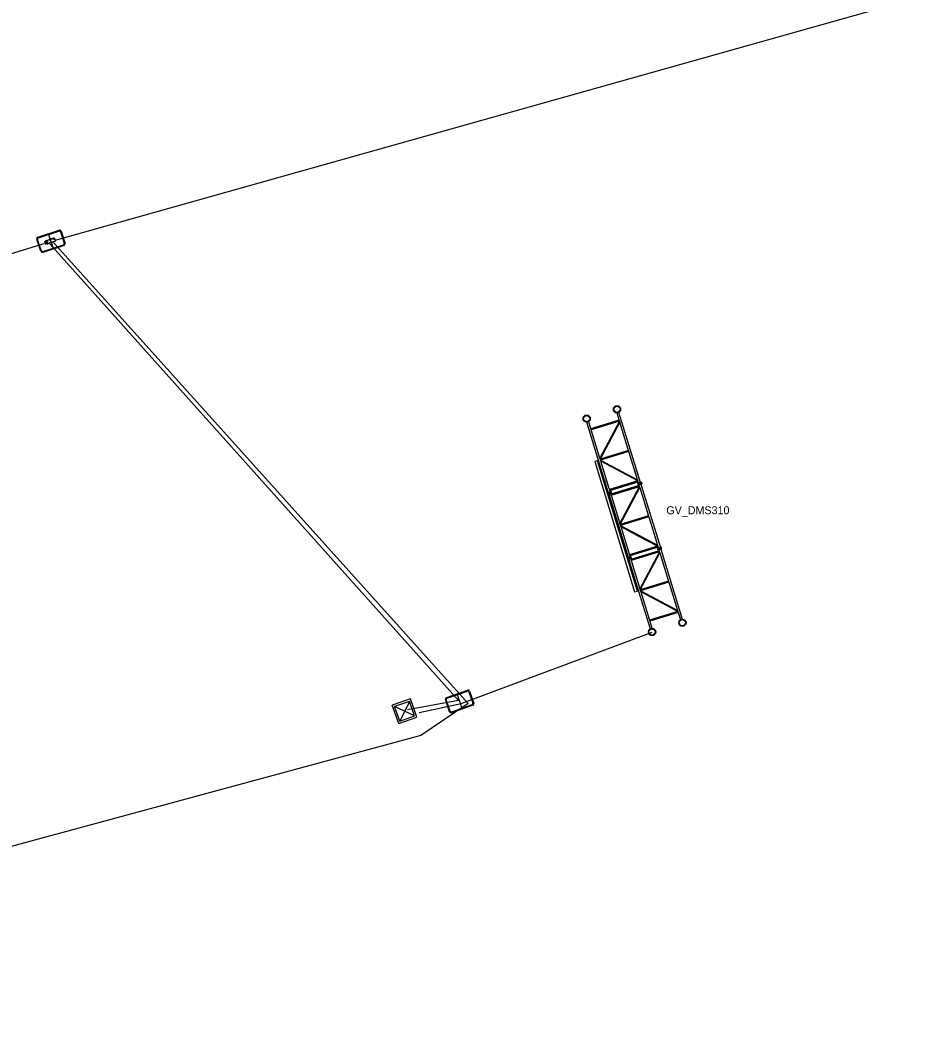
# Model space of a CAD drawing. Extents: x 1614474 to 1865144, y 1098877 to 1212550.
# Drawn here: x 1747576.8 to 1747853.5, y 1165727.8 to 1166039.6 of the extents above; entities that cross this region are included whole.
import ezdxf

# ---------------------------------------------------------------- set-up
doc = ezdxf.new("R2010")
doc.units = 0
for name, color, linetype in [('BFUSER_BUILDING', 7, 'Continuous'), ('BFUSER_DUCTENCLOSURE', 7, 'Continuous'), ('BFUSER_FIBERNODE', 7, 'Continuous'), ('BFUSER_FIBERNODENAME', 7, 'Continuous'), ('BFUSER_FIBERSPAN', 7, 'Continuous'), ('BFUSER_FIBERSPLICEENCLOSURE', 7, 'Continuous')]:
    doc.layers.add(name, color=color, linetype=linetype)

msp = doc.modelspace()

# ---------------------------------------------------------------- linework, layer by layer
at = {"layer": 'BFUSER_BUILDING'}
for p, q in [((1747698.73, 1165827.51), (1747693.07, 1165825.52)), ((1747695.07, 1165819.86), (1747693.07, 1165825.52)), ((1747698.42, 1165826.76), (1747693.79, 1165825.12)), ((1747695.38, 1165820.61), (1747693.79, 1165825.12)), ((1747700.01, 1165822.25), (1747693.79, 1165825.12)), ((1747698.42, 1165826.76), (1747695.38, 1165820.61)), ((1747700.01, 1165822.25), (1747698.42, 1165826.76)), ((1747700.72, 1165821.86), (1747698.73, 1165827.51)), ((1747695.07, 1165819.86), (1747700.72, 1165821.86)), ((1747695.38, 1165820.61), (1747700.01, 1165822.25))]:
    msp.add_line(p, q, dxfattribs=at)
at = {"layer": 'BFUSER_DUCTENCLOSURE'}
for p, q in [((1747585.72, 1165972.65), (1747587.13, 1165968.37)), ((1747713.33, 1165828.86), (1747714.83, 1165824.61))]:
    msp.add_line(p, q, dxfattribs=at)
for points in [[(1747582.32, 1165971.79), (1747588.97, 1165973.97)], [(1747582.52, 1165971.6), (1747588.92, 1165973.7)], [(1747589.43, 1165973.44), (1747590.58, 1165969.92)], [(1747589.6, 1165973.65), (1747590.85, 1165969.85)], [(1747583.25, 1165967.36), (1747582, 1165971.16)], [(1747583.42, 1165967.57), (1747582.27, 1165971.1)], [(1747590.53, 1165969.22), (1747583.88, 1165967.04)], [(1747583.93, 1165967.32), (1747590.33, 1165969.41)], [(1747709.95, 1165827.93), (1747716.55, 1165830.26)], [(1747710.16, 1165827.74), (1747716.51, 1165829.98)], [(1747717.02, 1165829.74), (1747718.25, 1165826.24)], [(1747717.19, 1165829.95), (1747718.52, 1165826.18)], [(1747710.97, 1165823.52), (1747709.64, 1165827.29)], [(1747711.15, 1165823.73), (1747709.91, 1165827.23)], [(1747718.21, 1165825.54), (1747711.61, 1165823.21)], [(1747711.66, 1165823.49), (1747718.01, 1165825.73)]]:
    msp.add_lwpolyline(points, dxfattribs=at)
for centre, radius, start, end in [((1747582.48, 1165971.32), 0.5, 108.1499, 198.1499), ((1747582.65, 1165971.22), 0.4, 108.1499, 198.1499), ((1747589.05, 1165973.32), 0.4, 18.1499, 108.1499), ((1747589.13, 1165973.5), 0.5, 18.1499, 108.1499), ((1747590.2, 1165969.79), 0.4, 288.1499, 18.1499), ((1747590.37, 1165969.7), 0.5, 288.1499, 18.1499), ((1747583.72, 1165967.52), 0.5, 198.1499, 288.1499), ((1747583.8, 1165967.7), 0.4, 198.1499, 288.1499), ((1747716.64, 1165829.6), 0.4, 19.4364, 109.4364), ((1747716.72, 1165829.79), 0.5, 19.4364, 109.4364), ((1747710.11, 1165827.46), 0.5, 109.4364, 199.4364), ((1747710.29, 1165827.36), 0.4, 109.4364, 199.4364), ((1747717.87, 1165826.11), 0.4, 289.4364, 19.4364), ((1747718.05, 1165826.01), 0.5, 289.4364, 19.4364), ((1747711.45, 1165823.68), 0.5, 199.4364, 289.4364), ((1747711.52, 1165823.87), 0.4, 199.4364, 289.4364)]:
    msp.add_arc(centre, radius, start, end, dxfattribs=at)
at = {"layer": 'BFUSER_FIBERNODE'}
for p, q in [((1747763.97, 1165914.57), (1747763.27, 1165916.85)), ((1747770.56, 1165895.16), (1747763.86, 1165917.03)), ((1747760.5, 1165892.08), (1747753.8, 1165913.95)), ((1747755.09, 1165911.86), (1747754.4, 1165914.13)), ((1747763.97, 1165914.57), (1747755.09, 1165911.86)), ((1747764.06, 1165914.28), (1747755.18, 1165911.56)), ((1747764.03, 1165914.27), (1747757.89, 1165902.71)), ((1747764.16, 1165913.96), (1747758.02, 1165902.4)), ((1747766.77, 1165905.43), (1747764.16, 1165913.96)), ((1747757.89, 1165902.71), (1747755.18, 1165911.56)), ((1747766.87, 1165905.11), (1747757.99, 1165902.39)), ((1747766.96, 1165904.81), (1747758.08, 1165902.09)), ((1747769.67, 1165895.96), (1747767.06, 1165904.49)), ((1747758.11, 1165902.1), (1747769.67, 1165895.96)), ((1747760.79, 1165893.24), (1747758.18, 1165901.77)), ((1747769.74, 1165895.63), (1747758.18, 1165901.77)), ((1747769.67, 1165895.97), (1747768.78, 1165898.86)), ((1747770.57, 1165895.15), (1747769.37, 1165899.04)), ((1747760.51, 1165892.07), (1747759.31, 1165895.96)), ((1747760.79, 1165893.25), (1747759.91, 1165896.14)), ((1747769.77, 1165895.64), (1747760.89, 1165892.92)), ((1747760.9, 1165892.91), (1747769.77, 1165895.63)), ((1747769.86, 1165895.34), (1747760.98, 1165892.63)), ((1747760.99, 1165892.62), (1747769.86, 1165895.33)), ((1747770.21, 1165894.18), (1747761.34, 1165891.47)), ((1747761.34, 1165891.45), (1747770.22, 1165894.17)), ((1747770.3, 1165893.9), (1747761.43, 1165891.18)), ((1747761.44, 1165891.15), (1747770.31, 1165893.87)), ((1747764.15, 1165882.3), (1747770.29, 1165893.86)), ((1747764.27, 1165881.99), (1747770.41, 1165893.55)), ((1747770.86, 1165895.25), (1747769.68, 1165894.89)), ((1747769.68, 1165894.88), (1747770.86, 1165895.24)), ((1747769.68, 1165894.89), (1747769.75, 1165894.64)), ((1747769.68, 1165894.88), (1747769.75, 1165894.63)), ((1747770.93, 1165895), (1747769.75, 1165894.64)), ((1747770.93, 1165895), (1747769.75, 1165894.64)), ((1747769.75, 1165894.63), (1747770.94, 1165894.99)), ((1747769.75, 1165894.63), (1747770.94, 1165894.99)), ((1747769.75, 1165894.64), (1747769.83, 1165894.39)), ((1747769.75, 1165894.63), (1747769.83, 1165894.38)), ((1747771.01, 1165894.76), (1747769.83, 1165894.39)), ((1747769.83, 1165894.38), (1747771.01, 1165894.75)), ((1747769.97, 1165894.97), (1747769.86, 1165895.33)), ((1747769.97, 1165894.98), (1747769.86, 1165895.33)), ((1747769.97, 1165894.98), (1747770.56, 1165895.16)), ((1747770.57, 1165895.15), (1747769.97, 1165894.97)), ((1747770.64, 1165894.91), (1747770.05, 1165894.73)), ((1747770.05, 1165894.73), (1747770.64, 1165894.91)), ((1747770.05, 1165894.72), (1747770.64, 1165894.9)), ((1747770.64, 1165894.9), (1747770.05, 1165894.72)), ((1747770.71, 1165894.67), (1747770.12, 1165894.49)), ((1747770.21, 1165894.2), (1747770.12, 1165894.49)), ((1747770.13, 1165894.47), (1747770.72, 1165894.66)), ((1747770.22, 1165894.17), (1747770.13, 1165894.47)), ((1747770.26, 1165895.04), (1747770.27, 1165895.06)), ((1747770.28, 1165895.06), (1747770.27, 1165895.07)), ((1747770.36, 1165894.81), (1747770.34, 1165894.82)), ((1747770.34, 1165894.8), (1747770.35, 1165894.81)), ((1747770.41, 1165893.55), (1747773.02, 1165885.02)), ((1747770.72, 1165894.66), (1747776.79, 1165874.83)), ((1747770.86, 1165895.25), (1747770.93, 1165895)), ((1747770.86, 1165895.24), (1747770.94, 1165894.99)), ((1747770.93, 1165895), (1747771.01, 1165894.76)), ((1747770.94, 1165894.99), (1747771.01, 1165894.75)), ((1747761.39, 1165892.35), (1747760.21, 1165891.99)), ((1747760.21, 1165891.98), (1747761.39, 1165892.34)), ((1747760.21, 1165891.99), (1747760.28, 1165891.74)), ((1747760.21, 1165891.98), (1747760.29, 1165891.73)), ((1747761.47, 1165892.1), (1747760.28, 1165891.74)), ((1747761.47, 1165892.1), (1747760.28, 1165891.74)), ((1747760.28, 1165891.74), (1747760.36, 1165891.49)), ((1747760.29, 1165891.73), (1747761.47, 1165892.09)), ((1747760.29, 1165891.73), (1747761.47, 1165892.09)), ((1747760.29, 1165891.73), (1747760.36, 1165891.48)), ((1747761.54, 1165891.86), (1747760.36, 1165891.49)), ((1747760.36, 1165891.48), (1747761.55, 1165891.85)), ((1747760.5, 1165892.08), (1747761.1, 1165892.26)), ((1747761.1, 1165892.25), (1747760.51, 1165892.07)), ((1747761.17, 1165892.01), (1747760.58, 1165891.83)), ((1747760.58, 1165891.83), (1747761.17, 1165892.01)), ((1747760.58, 1165891.82), (1747761.17, 1165892)), ((1747761.17, 1165892), (1747760.58, 1165891.82)), ((1747761.25, 1165891.77), (1747760.65, 1165891.59)), ((1747760.66, 1165891.57), (1747761.25, 1165891.76)), ((1747760.66, 1165891.57), (1747766.73, 1165871.76)), ((1747760.79, 1165892.14), (1747760.8, 1165892.16)), ((1747760.81, 1165892.16), (1747760.8, 1165892.17)), ((1747760.89, 1165891.91), (1747760.87, 1165891.92)), ((1747760.87, 1165891.9), (1747760.88, 1165891.91)), ((1747761.1, 1165892.26), (1747760.98, 1165892.63)), ((1747761.1, 1165892.25), (1747760.99, 1165892.6)), ((1747761.34, 1165891.47), (1747761.25, 1165891.77)), ((1747761.34, 1165891.47), (1747761.25, 1165891.76)), ((1747761.39, 1165892.35), (1747761.47, 1165892.1)), ((1747761.39, 1165892.34), (1747761.47, 1165892.09)), ((1747761.47, 1165892.1), (1747761.54, 1165891.86)), ((1747761.47, 1165892.09), (1747761.55, 1165891.85)), ((1747761.53, 1165890.83), (1747764.15, 1165882.3)), ((1747773.12, 1165884.7), (1747764.24, 1165881.98)), ((1747773.21, 1165884.4), (1747764.34, 1165881.68)), ((1747764.36, 1165881.69), (1747770.12, 1165878.63)), ((1747764.43, 1165881.36), (1747770, 1165878.4)), ((1747764.43, 1165881.36), (1747767.05, 1165872.83)), ((1747773.31, 1165884.08), (1747775.92, 1165875.56)), ((1747770, 1165878.4), (1747775.99, 1165875.22)), ((1747770.12, 1165878.63), (1747775.92, 1165875.55)), ((1747776.02, 1165875.23), (1747767.14, 1165872.51)), ((1747776.11, 1165874.95), (1747767.23, 1165872.23)), ((1747777.09, 1165874.92), (1747775.9, 1165874.55)), ((1747776.11, 1165874.93), (1747776.2, 1165874.64)), ((1747776.79, 1165874.83), (1747776.2, 1165874.64)), ((1747777.16, 1165874.67), (1747777.09, 1165874.92)), ((1747767.62, 1165872.02), (1747766.44, 1165871.65)), ((1747767.69, 1165871.77), (1747766.51, 1165871.41)), ((1747767.69, 1165871.77), (1747766.51, 1165871.41)), ((1747767.32, 1165871.93), (1747766.73, 1165871.74)), ((1747767.23, 1165872.23), (1747767.32, 1165871.93)), ((1747776.46, 1165873.78), (1747767.59, 1165871.07)), ((1747767.69, 1165871.77), (1747767.62, 1165872.02)), ((1747776.55, 1165873.49), (1747767.68, 1165870.77)), ((1747767.77, 1165871.52), (1747767.69, 1165871.77)), ((1747776.53, 1165873.48), (1747770.39, 1165861.92)), ((1747770.51, 1165861.61), (1747776.65, 1165873.17)), ((1747775.98, 1165874.31), (1747775.9, 1165874.55)), ((1747777.16, 1165874.67), (1747775.98, 1165874.31)), ((1747777.16, 1165874.67), (1747775.98, 1165874.31)), ((1747776.05, 1165874.06), (1747775.98, 1165874.31)), ((1747777.24, 1165874.42), (1747776.05, 1165874.06)), ((1747776.87, 1165874.58), (1747776.27, 1165874.4)), ((1747776.27, 1165874.4), (1747776.87, 1165874.58)), ((1747776.35, 1165874.15), (1747776.94, 1165874.33)), ((1747776.35, 1165874.15), (1747776.46, 1165873.8)), ((1747776.58, 1165874.5), (1747776.57, 1165874.49)), ((1747776.65, 1165874.26), (1747776.65, 1165874.24)), ((1747776.65, 1165873.17), (1747779.26, 1165864.64)), ((1747776.94, 1165874.33), (1747783.63, 1165852.49)), ((1747777.24, 1165874.42), (1747777.16, 1165874.67)), ((1747766.51, 1165871.41), (1747766.44, 1165871.65)), ((1747766.59, 1165871.16), (1747766.51, 1165871.41)), ((1747767.77, 1165871.52), (1747766.59, 1165871.16)), ((1747767.4, 1165871.68), (1747766.81, 1165871.5)), ((1747766.81, 1165871.5), (1747767.4, 1165871.68)), ((1747766.88, 1165871.25), (1747767.47, 1165871.43)), ((1747766.88, 1165871.25), (1747773.57, 1165849.41)), ((1747767.11, 1165871.6), (1747767.1, 1165871.59)), ((1747767.19, 1165871.36), (1747767.18, 1165871.34)), ((1747767.47, 1165871.43), (1747767.59, 1165871.07)), ((1747767.78, 1165870.45), (1747770.39, 1165861.92)), ((1747779.36, 1165864.32), (1747770.49, 1165861.6)), ((1747779.45, 1165864.02), (1747770.58, 1165861.3)), ((1747779.55, 1165863.7), (1747782.16, 1165855.17)), ((1747782.16, 1165855.17), (1747770.6, 1165861.31)), ((1747782.24, 1165854.84), (1747770.68, 1165860.98)), ((1747770.68, 1165860.98), (1747773.29, 1165852.45)), ((1747782.26, 1165854.85), (1747773.39, 1165852.13)), ((1747782.35, 1165854.56), (1747773.48, 1165851.84)), ((1747782.35, 1165854.56), (1747783.04, 1165852.31)), ((1747773.48, 1165851.84), (1747774.16, 1165849.59))]:
    msp.add_line(p, q, dxfattribs=at)
msp.add_lwpolyline([(1747769.64, 1165861.2), (1747757.16, 1165901.94), (1747756.28, 1165901.67), (1747768.75, 1165860.93)], close=True, dxfattribs=at)
for centre, radius in [((1747763.25, 1165917.99), 1.14), ((1747763.25, 1165917.98), 0.993), ((1747753.78, 1165915.09), 1.14), ((1747753.78, 1165915.08), 0.993), ((1747783.67, 1165851.32), 1.14), ((1747783.67, 1165851.32), 0.993), ((1747774.2, 1165848.42), 1.14), ((1747774.2, 1165848.42), 0.993)]:
    msp.add_circle(centre, radius, dxfattribs=at)
for centre, radius, start, end in [((1747763.76, 1165914.35), 0.309, 347.0292, 47.0292), ((1747763.8, 1165914.02), 0.363, 349.3936, 44.6647), ((1747755.39, 1165911.79), 0.309, 167.0292, 227.0292), ((1747766.51, 1165905.17), 0.363, 349.3936, 44.6647), ((1747766.66, 1165904.88), 0.309, 347.0292, 47.0292), ((1747766.7, 1165904.56), 0.363, 349.3936, 44.6647), ((1747758.25, 1165902.64), 0.363, 169.3936, 224.6647), ((1747758.29, 1165902.32), 0.309, 167.0292, 227.0292), ((1747758.44, 1165902.03), 0.363, 169.3936, 224.6647), ((1747769.41, 1165895.71), 0.363, 349.3936, 44.6647), ((1747769.41, 1165895.7), 0.363, 349.3936, 44.6647), ((1747769.56, 1165895.41), 0.309, 347.3088, 47.0292), ((1747769.56, 1165895.4), 0.309, 344.3274, 47.0292), ((1747770.01, 1165893.94), 0.309, 347.0292, 48.5684), ((1747770, 1165893.97), 0.309, 347.0292, 44.927), ((1747770.04, 1165893.65), 0.363, 349.3936, 44.6647), ((1747770.05, 1165893.61), 0.363, 349.3936, 44.6647), ((1747761.15, 1165893.18), 0.363, 169.3936, 224.6647), ((1747761.15, 1165893.17), 0.363, 169.3936, 224.6647), ((1747761.19, 1165892.85), 0.309, 167.0292, 229.7309), ((1747761.2, 1165892.84), 0.309, 167.0292, 226.7495), ((1747761.64, 1165891.41), 0.309, 167.678, 227.0292), ((1747761.65, 1165891.38), 0.309, 165.486, 227.0292), ((1747761.78, 1165891.12), 0.363, 169.3936, 224.6647), ((1747761.79, 1165891.08), 0.363, 169.3936, 224.6647), ((1747772.76, 1165884.76), 0.363, 349.3936, 44.6647), ((1747772.91, 1165884.47), 0.309, 347.0292, 47.0292), ((1747772.95, 1165884.15), 0.363, 349.3936, 44.6647), ((1747764.5, 1165882.23), 0.363, 169.3936, 224.6647), ((1747764.55, 1165881.91), 0.309, 167.0292, 227.0292), ((1747764.69, 1165881.62), 0.363, 169.3936, 224.6647), ((1747775.66, 1165875.3), 0.363, 349.3936, 44.6647), ((1747775.81, 1165875), 0.309, 349.1314, 47.0292), ((1747767.4, 1165872.77), 0.363, 169.3936, 224.6647), ((1747767.45, 1165872.44), 0.309, 167.0292, 226.3803), ((1747776.25, 1165873.56), 0.309, 347.0292, 46.7495), ((1747776.29, 1165873.23), 0.363, 349.3936, 44.6647), ((1747767.89, 1165871), 0.309, 164.3274, 227.0292), ((1747768.03, 1165870.7), 0.363, 169.3936, 224.6647), ((1747779, 1165864.39), 0.363, 349.3936, 44.6647), ((1747779.15, 1165864.09), 0.309, 347.0292, 47.0292), ((1747779.19, 1165863.77), 0.363, 349.3936, 44.6647), ((1747770.74, 1165861.86), 0.363, 169.3936, 224.6647), ((1747770.79, 1165861.53), 0.309, 167.0292, 227.0292), ((1747770.93, 1165861.24), 0.363, 169.3936, 224.6647), ((1747781.9, 1165854.92), 0.363, 349.3936, 44.6647), ((1747782.05, 1165854.62), 0.309, 347.0292, 47.0292), ((1747773.64, 1165852.39), 0.363, 169.3936, 224.6647), ((1747773.69, 1165852.06), 0.309, 167.0292, 227.0292)]:
    msp.add_arc(centre, radius, start, end, dxfattribs=at)
at = {"layer": 'BFUSER_FIBERSPAN'}
for p, q in [((1747714.54, 1165826.13), (1747774.22, 1165848.37)), ((1747701.42, 1165823.29), (1747714.54, 1165826.13))]:
    msp.add_line(p, q, dxfattribs=at)
for points in [[(1747588.13, 1165970.98), (1748125.09, 1166122.06), (1748532.81, 1166240.76), (1748700, 1166285.01), (1749016.04, 1166358.39), (1749207.39, 1166416.94), (1749599.97, 1166545.92), (1749877.18, 1166636.57), (1750346.18, 1166806.3), (1750606.75, 1166933.2), (1751176.73, 1167193.44), (1751927.38, 1167573.24), (1752137.06, 1167665.81), (1752485.14, 1167837.44), (1753310.58, 1168268.63), (1754961.98, 1169051.88)], [(1741631.68, 1164232.29), (1742477.62, 1164471.42), (1743088.94, 1164640.85), (1743522.48, 1164801.9), (1744599.02, 1165080.87), (1745132.34, 1165267.64), (1745148.05, 1165276.05), (1745412.12, 1165355.9), (1745761.48, 1165452.23), (1745781.54, 1165457.81), (1746083.41, 1165541.46), (1746224.46, 1165579.22), (1746791.6, 1165733.16), (1747286.93, 1165880.6), (1747584.36, 1165969.77)], [(1747587.2, 1165970.08), (1747716.76, 1165826.14), (1747701.93, 1165816.08), (1747411.43, 1165737.32), (1747413.15, 1165743.76)], [(1747586.05, 1165969.66), (1747713.76, 1165827.06), (1747697.78, 1165824.08)]]:
    msp.add_lwpolyline(points, dxfattribs=at)
at = {"layer": 'BFUSER_FIBERSPLICEENCLOSURE'}
for p, q in [((1747584.54, 1165970.38), (1747584.89, 1165970.49)), ((1747584.59, 1165970.23), (1747584.54, 1165970.38)), ((1747584.54, 1165970.36), (1747584.55, 1165970.36)), ((1747584.58, 1165970.24), (1747584.54, 1165970.36)), ((1747584.55, 1165970.36), (1747584.59, 1165970.24)), ((1747584.59, 1165970.24), (1747584.58, 1165970.24)), ((1747584.94, 1165970.34), (1747584.59, 1165970.23)), ((1747584.6, 1165970.15), (1747584.62, 1165970.16)), ((1747584.64, 1165970.03), (1747584.6, 1165970.15)), ((1747584.61, 1165970.18), (1747584.96, 1165970.29)), ((1747584.66, 1165970.02), (1747584.61, 1165970.18)), ((1747584.62, 1165970.16), (1747584.66, 1165970.04)), ((1747584.66, 1165970.04), (1747584.64, 1165970.03)), ((1747585.01, 1165970.13), (1747584.66, 1165970.02)), ((1747584.66, 1165969.97), (1747584.68, 1165969.97)), ((1747584.79, 1165969.59), (1747584.66, 1165969.97)), ((1747584.67, 1165969.99), (1747585.01, 1165970.1)), ((1747584.81, 1165969.58), (1747584.67, 1165969.99)), ((1747584.68, 1165969.97), (1747584.8, 1165969.59)), ((1747584.8, 1165969.59), (1747584.79, 1165969.59)), ((1747585.15, 1165969.69), (1747584.81, 1165969.58)), ((1747585.2, 1165969.63), (1747584.86, 1165970.66)), ((1747584.87, 1165970.64), (1747584.97, 1165970.67)), ((1747585.19, 1165969.64), (1747584.87, 1165970.64)), ((1747584.92, 1165970.83), (1747585.07, 1165970.88)), ((1747585.33, 1165969.56), (1747584.92, 1165970.83)), ((1747584.93, 1165970.34), (1747584.94, 1165970.28)), ((1747584.97, 1165970.67), (1747585.3, 1165969.67)), ((1747584.99, 1165970.13), (1747585.18, 1165969.68)), ((1747585.07, 1165970.88), (1747585.49, 1165969.61)), ((1747585.11, 1165970.77), (1747587.18, 1165971.45)), ((1747585.13, 1165970.71), (1747587.2, 1165971.38)), ((1747585.3, 1165969.67), (1747585.19, 1165969.64)), ((1747585.49, 1165969.61), (1747585.33, 1165969.56)), ((1747587.85, 1165970.56), (1747585.43, 1165969.77)), ((1747587.87, 1165970.5), (1747585.45, 1165969.71)), ((1747585.48, 1165970.99), (1747585.46, 1165970.98)), ((1747585.46, 1165970.98), (1747585.48, 1165970.9)), ((1747585.51, 1165970.91), (1747585.48, 1165970.99)), ((1747585.48, 1165970.9), (1747585.51, 1165970.91)), ((1747585.78, 1165971.09), (1747585.76, 1165971.08)), ((1747585.76, 1165971.08), (1747585.79, 1165971)), ((1747585.81, 1165971), (1747585.78, 1165971.09)), ((1747585.79, 1165971), (1747585.81, 1165971)), ((1747586.55, 1165971.34), (1747586.53, 1165971.33)), ((1747586.53, 1165971.33), (1747586.56, 1165971.25)), ((1747586.58, 1165971.26), (1747586.55, 1165971.34)), ((1747586.56, 1165971.25), (1747586.58, 1165971.26)), ((1747586.86, 1165971.44), (1747586.83, 1165971.43)), ((1747586.83, 1165971.43), (1747586.86, 1165971.35)), ((1747586.88, 1165971.35), (1747586.86, 1165971.44)), ((1747586.86, 1165971.35), (1747586.88, 1165971.35)), ((1747587.2, 1165971.38), (1747587.24, 1165971.26)), ((1747587.27, 1165971.4), (1747587.31, 1165971.28)), ((1747587.39, 1165971.24), (1747587.61, 1165971.31)), ((1747587.42, 1165971.17), (1747587.63, 1165971.24)), ((1747587.63, 1165971.24), (1747587.85, 1165970.56)), ((1747587.69, 1165971.26), (1747587.92, 1165970.58))]:
    msp.add_line(p, q, dxfattribs=at)
for centre, radius, start, end in [((1747584.88, 1165970.52), 0.0265, 288.0333, 18.7236), ((1747584.95, 1165970.31), 0.0265, 17.3431, 108.0333), ((1747584.95, 1165970.31), 0.0265, 288.0333, 18.7236), ((1747585.01, 1165970.11), 0.0265, 17.3431, 108.0333), ((1747585.16, 1165969.66), 0.0265, 17.3431, 108.0333), ((1747587.2, 1165971.38), 0.0694, 18.0333, 108.0333), ((1747587.34, 1165971.04), 0.42, 36.9155, 105.0403), ((1747587.37, 1165971.3), 0.139, 198.0333, 288.0333), ((1747587.34, 1165971.04), 0.392, 43.0792, 101.9911), ((1747587.37, 1165971.3), 0.0694, 198.0333, 288.0333), ((1747587.63, 1165971.24), 0.0694, 17.985, 108.0333), ((1747587.07, 1165970.68), 0.857, 350.0439, 42.8766), ((1747587.85, 1165970.56), 0.0694, 288.0333, 17.985)]:
    msp.add_arc(centre, radius, start, end, dxfattribs=at)

# ---------------------------------------------------------------- texts
at = {"layer": 'BFUSER_FIBERNODENAME'}
msp.add_text('GV_DMS310', height=2.5, rotation=0.0002, dxfattribs=at).set_placement((1747778.67, 1165885.21))

doc.saveas('drawing.dxf')
